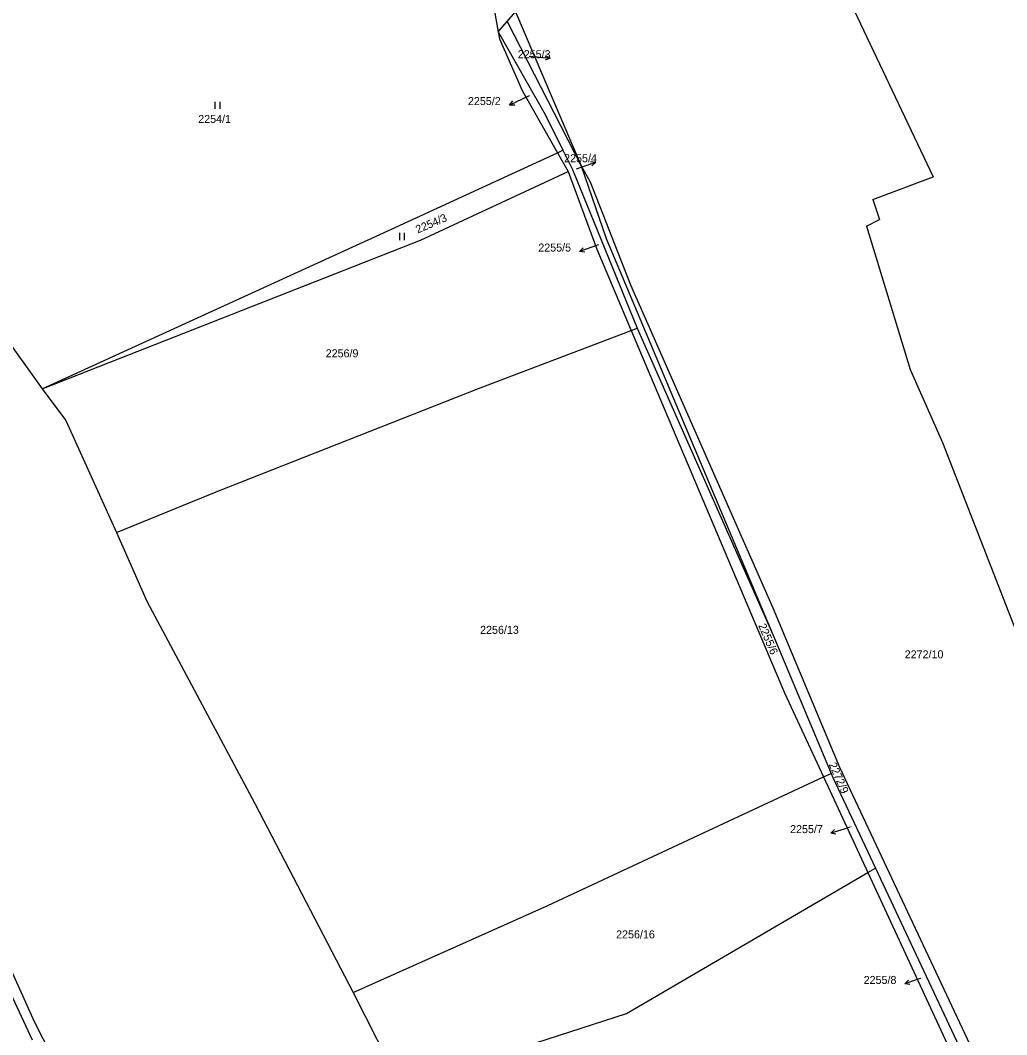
# Model space of a CAD drawing. Extents: x -785744 to -782822, y -1067550 to -1063910.
# Drawn here: x -784809.8 to -784600.3, y -1066179.1 to -1065963.7 of the extents above; entities that cross this region are included whole.
import ezdxf

# ---------------------------------------------------------------- set-up
doc = ezdxf.new("R2010")
doc.units = 0
for name, color, linetype in [('Hranice parcel', 7, 'Continuous'), ('Parcelní čísla', 7, 'Continuous'), ('Pop_ČP_popisy', 7, 'Continuous'), ('Značky kultur', 7, 'Continuous')]:
    doc.layers.add(name, color=color, linetype=linetype)

msp = doc.modelspace()

# ---------------------------------------------------------------- linework, layer by layer
at = {"layer": 'Hranice parcel'}
for points in [[(-784710.7, -1065952.59), (-784708.3, -1065966.12)], [(-784634.64, -1065957.36), (-784615.87, -1065996.93)], [(-784708.3, -1065966.12), (-784706.38, -1065963.94)], [(-784706.38, -1065963.94), (-784704.6, -1065961.91)], [(-784706.38, -1065963.94), (-784690.68, -1065994.61)], [(-784704.6, -1065961.91), (-784690.68, -1065994.61)], [(-784708.3, -1065966.12), (-784708.03, -1065967.62)], [(-784708.3, -1065966.12), (-784698.29, -1065983.71)], [(-784708.03, -1065967.62), (-784703.16, -1065978.6)], [(-784703.16, -1065978.6), (-784695.68, -1065991.82)], [(-784698.29, -1065983.71), (-784694.56, -1065991.3)], [(-784730.95, -1066008.06), (-784695.68, -1065991.82)], [(-784695.68, -1065991.82), (-784694.56, -1065991.3)], [(-784695.68, -1065991.82), (-784693.44, -1065995.78)], [(-784694.56, -1065991.3), (-784692.52, -1065995.36)], [(-784724.79, -1066010.36), (-784693.44, -1065995.78)], [(-784693.44, -1065995.78), (-784687.3, -1066012.29)], [(-784692.52, -1065995.36), (-784678.78, -1066029.08)], [(-784690.68, -1065994.61), (-784685.36, -1066010.01)], [(-784690.68, -1065994.61), (-784688.76, -1065997.98)], [(-784688.76, -1065997.98), (-784680.21, -1066019.84)], [(-784628.68, -1066001.73), (-784615.87, -1065996.93)], [(-784628.68, -1066001.73), (-784627.27, -1066005.97)], [(-784630.02, -1066007.39), (-784627.27, -1066005.97)], [(-784805.1, -1066041.97), (-784730.95, -1066008.06)], [(-784630.02, -1066007.39), (-784620.8, -1066037.84)], [(-784805.1, -1066041.97), (-784724.79, -1066010.36)], [(-784685.36, -1066010.01), (-784649.97, -1066094.07)], [(-784687.3, -1066012.29), (-784680.01, -1066029.55)], [(-784822.58, -1066017.62), (-784805.1, -1066041.97)], [(-784680.21, -1066019.84), (-784649.95, -1066088.47)], [(-784712.43, -1066041.86), (-784680.01, -1066029.55)], [(-784680.01, -1066029.55), (-784678.78, -1066029.08)], [(-784680.01, -1066029.55), (-784647.5, -1066106.47)], [(-784678.78, -1066029.08), (-784649.97, -1066094.07)], [(-784620.8, -1066037.84), (-784613.92, -1066053.3)], [(-784805.1, -1066041.97), (-784800.08, -1066048.65)], [(-784767.79, -1066063.66), (-784712.43, -1066041.86)], [(-784800.08, -1066048.65), (-784789.32, -1066072.47)], [(-784613.92, -1066053.3), (-784598.25, -1066093.49)], [(-784789.32, -1066072.47), (-784767.79, -1066063.66)], [(-784789.32, -1066072.47), (-784782.93, -1066087.03)], [(-784782.93, -1066087.03), (-784759.98, -1066129.96)], [(-784649.95, -1066088.47), (-784635.78, -1066122.29)], [(-784649.97, -1066094.07), (-784637.55, -1066123.59)], [(-784647.5, -1066106.47), (-784639.19, -1066124.34)], [(-784831.56, -1066121.42), (-784806.85, -1066176.3)], [(-784635.78, -1066122.29), (-784601.42, -1066195.28)], [(-784832.95, -1066125.01), (-784807.25, -1066180.19)], [(-784697.72, -1066151.61), (-784639.19, -1066124.34)], [(-784639.19, -1066124.34), (-784637.55, -1066123.59)], [(-784639.19, -1066124.34), (-784629.74, -1066144.64)], [(-784637.55, -1066123.59), (-784637.19, -1066124.44)], [(-784637.19, -1066124.44), (-784628.14, -1066143.71)], [(-784759.98, -1066129.96), (-784739.08, -1066170.08)], [(-784681.05, -1066174.57), (-784629.74, -1066144.64)], [(-784629.74, -1066144.64), (-784628.14, -1066143.71)], [(-784629.74, -1066144.64), (-784628.41, -1066147.51)], [(-784628.14, -1066143.71), (-784609.28, -1066183.83)], [(-784628.41, -1066147.51), (-784611.14, -1066184.83)], [(-784739.08, -1066170.08), (-784697.72, -1066151.61)], [(-784739.08, -1066170.08), (-784728.98, -1066190.09)], [(-784728.98, -1066190.09), (-784681.05, -1066174.57)], [(-784806.85, -1066176.3), (-784784.62, -1066219.88)]]:
    msp.add_lwpolyline(points, dxfattribs=at)
at = {"layer": 'Pop_ČP_popisy'}
for p, q in [((-784700.24, -1065971.44), (-784697.26, -1065971.74)), ((-784703.15, -1065980.43), (-784705.87, -1065981.69)), ((-784690.41, -1065994.79), (-784687.57, -1065993.83)), ((-784688.16, -1066011.78), (-784690.98, -1066012.79)), ((-784634.78, -1066135.4), (-784637.65, -1066136.27)), ((-784619.09, -1066167.31), (-784621.92, -1066168.29))]:
    msp.add_line(p, q, dxfattribs=at)
for points in [[(-784701.73, -1065971.29), (-784700.24, -1065971.44)], [(-784698.2, -1065971.14), (-784697.26, -1065971.74), (-784698.3, -1065972.14)], [(-784704.75, -1065981.73), (-784705.87, -1065981.69), (-784705.17, -1065980.82)], [(-784701.71, -1065979.76), (-784703.15, -1065980.43)], [(-784688.67, -1065993.68), (-784687.57, -1065993.83), (-784688.36, -1065994.62)], [(-784691.63, -1065995.2), (-784690.41, -1065994.79)], [(-784689.87, -1066012.92), (-784690.98, -1066012.79), (-784690.21, -1066011.98)], [(-784687.04, -1066011.38), (-784688.16, -1066011.78)], [(-784636.55, -1066136.46), (-784637.65, -1066136.27), (-784636.84, -1066135.5)], [(-784633.58, -1066135.03), (-784634.78, -1066135.4)], [(-784620.82, -1066168.44), (-784621.92, -1066168.29), (-784621.14, -1066167.49)], [(-784618.58, -1066167.13), (-784619.09, -1066167.31)]]:
    msp.add_lwpolyline(points, dxfattribs=at)
at = {"layer": 'Značky kultur'}
for p, q in [((-784768.35, -1065982.51), (-784768.35, -1065981.01)), ((-784767.35, -1065982.51), (-784767.35, -1065981.01)), ((-784729.18, -1066010.34), (-784729.18, -1066008.84)), ((-784728.18, -1066010.34), (-784728.18, -1066008.84))]:
    msp.add_line(p, q, dxfattribs=at)

# ---------------------------------------------------------------- texts
at = {"layer": 'Parcelní čísla'}
for s, height, p in [('2255/3', 0.1, (-784701.73, -1065971.29)), ('2255/2', 0.1, (-784701.71, -1065979.76)), ('2254/1', 1.7, (-784771.98, -1065985.49)), ('2255/4', 0.1, (-784691.63, -1065995.2)), ('2255/5', 0.1, (-784687.04, -1066011.38)), ('2256/9', 1.7, (-784744.91, -1066035.25)), ('2256/13', 1.7, (-784712.12, -1066093.96)), ('2272/10', 1.7, (-784621.94, -1066099.16)), ('2255/7', 0.1, (-784633.58, -1066135.03)), ('2256/16', 1.7, (-784683.23, -1066158.62)), ('2255/8', 0.1, (-784618.58, -1066167.13))]:
    msp.add_text(s, height=height, dxfattribs=at).set_placement(p)
for s, rotation, p in [('2254/3', 23.2421, (-784725.37, -1066008.98)), ('2255/6', 293.1734, (-784653.08, -1066092.18)), ('2272/9', 293.8257, (-784638.11, -1066121.7))]:
    msp.add_text(s, height=1.7, rotation=rotation, dxfattribs=at).set_placement(p)
at = {"layer": 'Pop_ČP_popisy'}
for s, p in [('2255/3', (-784704.11, -1065971.74)), ('2255/2', (-784714.7, -1065981.69)), ('2255/4', (-784694.27, -1065993.83)), ('2255/5', (-784699.76, -1066012.79)), ('2255/7', (-784646.28, -1066136.27)), ('2255/8', (-784630.66, -1066168.29))]:
    msp.add_text(s, height=1.7, dxfattribs=at).set_placement(p)

doc.saveas('drawing.dxf')
